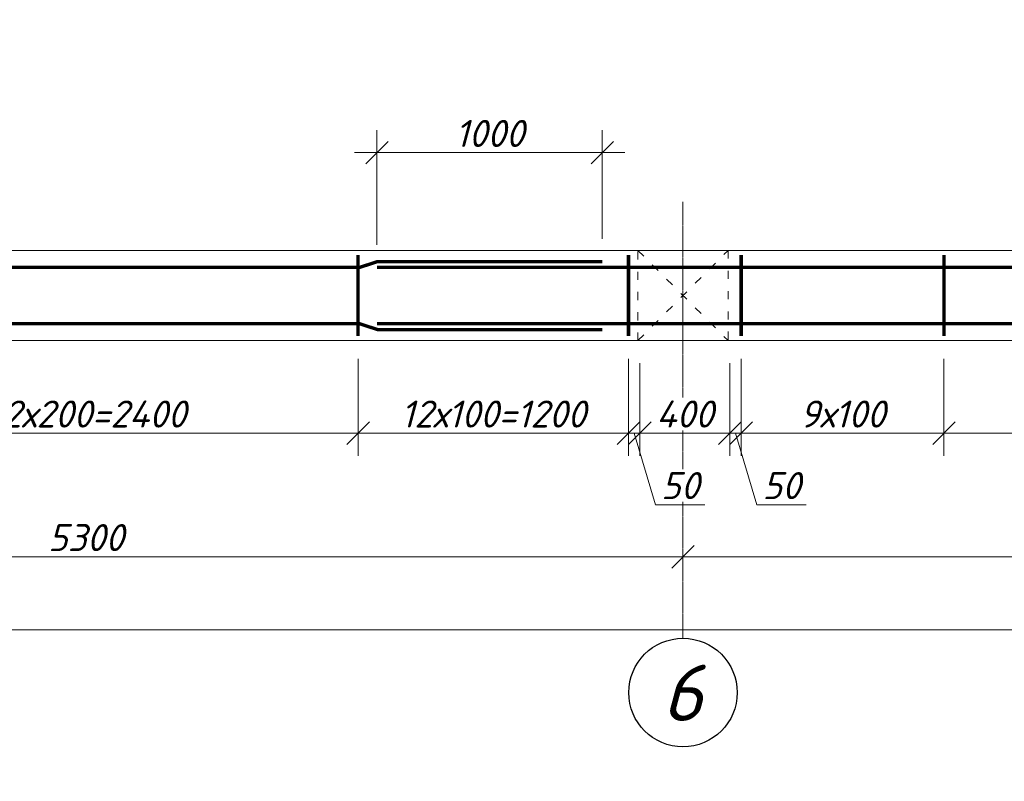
# Model space of a CAD drawing. Header units: millimetres. Extents: x 363306 to 7757304, y 1022887 to 1207196.
# Tile 509 of 656: x 1888516 to 1897256, y 1072901 to 1079659. Entities that reach past the tile are written whole.
import ezdxf

# ---------------------------------------------------------------- set-up
doc = ezdxf.new("R2010")
doc.units = ezdxf.units.MM
doc.linetypes.add('ACAD_ISO03W100', pattern=[30, 12, -18])
doc.linetypes.add('ACAD_ISO04W100', pattern=[30, 24, -3, 0, -3])
doc.layers.add('0 @ 100', color=7, linetype='Continuous')
doc.layers.add('ОС', color=1, linetype='Continuous')
doc.layers.add('PLAN', color=250, linetype='Continuous', lineweight=25)
doc.styles.get("Standard").update_dxf_attribs({"font": 'isocpeui.ttf'})
doc.styles.add('ГОСТ 2.304', font='isocpeui.ttf')
doc.dimstyles.new('Санжар', dxfattribs={"dimtxt": 240, "dimasz": 200, "dimexe": 200, "dimexo": 200, "dimgap": 50, "dimtad": 1, "dimdec": 0, "dimtxsty": 'Standard', "dimblk": 'OBLIQUE', "dimcen": 2.5, "dimdle": 200, "dimclrd": 152, "dimclre": 152, "dimclrt": 152, "dimadec": 0, "dimazin": 0, "dimtfac": 1, "dimtdec": 0, "dimtmove": 0, "dimatfit": 3, "dimldrblk": 'OBLIQUE', "dimfxl": 0, "dimlwd": 0, "dimlwe": 0, "dimarcsym": 0})

# ---------------------------------------------------------------- blocks, each defined once
blk = doc.blocks.new('_Oblique')
at = {"color": 0, "linetype": 'ByBlock', "lineweight": -2}
blk.add_line((-0.5, -0.5), (0.5, 0.5), dxfattribs=at)
blk = doc.blocks.new('*D1843')
at = {"lineweight": 0, "transparency": 16777216}
for p, q in [((1894403.6, 1075015.2), (1894403.6, 1075093.3)), ((1883603.6, 1074893.3), (1894603.6, 1074893.3)), ((1883803.6, 1074693.3), (1883803.6, 1074693.3))]:
    blk.add_line(p, q, dxfattribs=at)
at = {"layer": 'Defpoints', "color": 0, "lineweight": 30, "transparency": 16777216}
for p in [(1883803.6, 1074893.3), (1894403.6, 1074893.3), (1894403.6, 1074815.2)]:
    blk.add_point(p, dxfattribs=at)
at = {"lineweight": 0, "transparency": 16777216, "xscale": 200, "yscale": 200, "zscale": 200, "rotation": 180}
blk.add_blockref('_Oblique', (1883803.6, 1074893.3), dxfattribs=at)
at = {"lineweight": 0, "transparency": 16777216, "xscale": 200, "yscale": 200, "zscale": 200}
blk.add_blockref('_Oblique', (1894403.6, 1074893.3), dxfattribs=at)
at = {"lineweight": 0, "transparency": 16777216, "insert": (1889103.6, 1075063.3), "char_height": 240, "attachment_point": 5, "bg_fill": 3, "box_fill_scale": 1.1, "bg_fill_color": 256, "bg_fill_true_color": 13158600, "bg_fill_transparency": 0}
blk.add_mtext('5300', dxfattribs=at)
blk = doc.blocks.new('*D1844')
at = {"lineweight": 0, "transparency": 16777216}
blk.add_line((1894203.6, 1074893.3), (1902803.6, 1074893.3), dxfattribs=at)
at = {"layer": 'Defpoints', "color": 0, "lineweight": 30, "transparency": 16777216}
for p in [(1894403.6, 1074893.3), (1902603.6, 1074893.3), (1902603.6, 1074893.3)]:
    blk.add_point(p, dxfattribs=at)
at = {"lineweight": 0, "transparency": 16777216, "xscale": 200, "yscale": 200, "zscale": 200, "rotation": 180}
blk.add_blockref('_Oblique', (1894403.6, 1074893.3), dxfattribs=at)
at = {"lineweight": 0, "transparency": 16777216, "xscale": 200, "yscale": 200, "zscale": 200}
blk.add_blockref('_Oblique', (1902603.6, 1074893.3), dxfattribs=at)
at = {"lineweight": 0, "transparency": 16777216, "insert": (1898503.6, 1075063.3), "char_height": 240, "attachment_point": 5, "bg_fill": 3, "box_fill_scale": 1.1, "bg_fill_color": 256, "bg_fill_true_color": 13158600, "bg_fill_transparency": 0}
blk.add_mtext('4100', dxfattribs=at)
blk = doc.blocks.new('*D1845')
at = {"lineweight": 0, "transparency": 16777216}
for p, q in [((1850003.6, 1074428.5), (1850003.6, 1074044.4)), ((1902603.6, 1074428.5), (1902603.6, 1074044.4)), ((1849803.6, 1074244.4), (1902803.6, 1074244.4))]:
    blk.add_line(p, q, dxfattribs=at)
at = {"layer": 'Defpoints', "color": 0, "lineweight": 30, "transparency": 16777216}
for p in [(1850003.6, 1074628.5), (1902603.6, 1074628.5), (1902603.6, 1074244.4)]:
    blk.add_point(p, dxfattribs=at)
at = {"lineweight": 0, "transparency": 16777216, "xscale": 200, "yscale": 200, "zscale": 200, "rotation": 180}
blk.add_blockref('_Oblique', (1850003.6, 1074244.4), dxfattribs=at)
at = {"lineweight": 0, "transparency": 16777216, "xscale": 200, "yscale": 200, "zscale": 200}
blk.add_blockref('_Oblique', (1902603.6, 1074244.4), dxfattribs=at)
at = {"lineweight": 0, "transparency": 16777216, "insert": (1876303.6, 1074414.4), "char_height": 240, "attachment_point": 5, "bg_fill": 3, "box_fill_scale": 1.1, "bg_fill_color": 256, "bg_fill_true_color": 13158600, "bg_fill_transparency": 0}
blk.add_mtext('26300', dxfattribs=at)
blk = doc.blocks.new('hdrtgr')
at = {"color": 244, "linetype": 'ACAD_ISO03W100', "lineweight": 0, "ltscale": 6, "true_color": 0x991b1e}
for p, q in [((1545492.3, 1757663.1), (1546292.3, 1758463.1)), ((1545492.3, 1758463.1), (1546292.3, 1757663.1))]:
    blk.add_line(p, q, dxfattribs=at)
blk.add_lwpolyline([(1545492.3, 1758463.1), (1546292.3, 1758463.1), (1546292.3, 1757663.1), (1545492.3, 1757663.1)], close=True, dxfattribs=at)
blk = doc.blocks.new('*D1846')
at = {"lineweight": 0, "transparency": 16777216}
for p, q in [((1891687.3, 1077660.7), (1891687.3, 1078679.2)), ((1893687.3, 1077712.7), (1893687.3, 1078679.2)), ((1893887.3, 1078479.2), (1891487.3, 1078479.2))]:
    blk.add_line(p, q, dxfattribs=at)
at = {"layer": 'Defpoints', "color": 0, "lineweight": 30, "transparency": 16777216}
for p in [(1891687.3, 1078479.2), (1893687.3, 1077512.7), (1891687.3, 1077460.7)]:
    blk.add_point(p, dxfattribs=at)
at = {"lineweight": 0, "transparency": 16777216, "xscale": 200, "yscale": 200, "zscale": 200, "rotation": 180}
blk.add_blockref('_Oblique', (1891687.3, 1078479.2), dxfattribs=at)
at = {"lineweight": 0, "transparency": 16777216, "xscale": 200, "yscale": 200, "zscale": 200}
blk.add_blockref('_Oblique', (1893687.3, 1078479.2), dxfattribs=at)
at = {"lineweight": 0, "transparency": 16777216, "insert": (1892687.3, 1078649.2), "char_height": 240, "attachment_point": 5, "bg_fill": 3, "box_fill_scale": 1.1, "bg_fill_color": 256, "bg_fill_true_color": 13158600, "bg_fill_transparency": 0}
blk.add_mtext('1000', dxfattribs=at)
blk = doc.blocks.new('*D1806')
at = {"lineweight": 0, "transparency": 16777216}
for p, q in [((1893919.9, 1076650.7), (1893919.9, 1075789.7)), ((1894019.9, 1076610.7), (1894019.9, 1075789.7)), ((1893919.9, 1075989.7), (1893719.9, 1075989.7)), ((1893919.9, 1075989.7), (1894019.9, 1075989.7)), ((1893919.9, 1075989.7), (1894019.9, 1075989.7)), ((1893969.9, 1075989.7), (1894160.4, 1075354.7)), ((1894019.9, 1075989.7), (1894219.9, 1075989.7)), ((1894160.4, 1075354.7), (1894596.3, 1075354.7))]:
    blk.add_line(p, q, dxfattribs=at)
at = {"layer": 'Defpoints', "color": 0, "lineweight": 30, "transparency": 16777216}
for p in [(1893919.9, 1076850.7), (1894019.9, 1076810.7), (1894019.9, 1075989.7)]:
    blk.add_point(p, dxfattribs=at)
at = {"lineweight": 0, "transparency": 16777216, "xscale": 200, "yscale": 200, "zscale": 200}
blk.add_blockref('_Oblique', (1893919.9, 1075989.7), dxfattribs=at)
at = {"lineweight": 0, "transparency": 16777216, "xscale": 200, "yscale": 200, "zscale": 200, "rotation": 180}
blk.add_blockref('_Oblique', (1894019.9, 1075989.7), dxfattribs=at)
at = {"lineweight": 0, "transparency": 16777216, "insert": (1894378.3, 1075524.7), "char_height": 240, "attachment_point": 5, "bg_fill": 3, "box_fill_scale": 1.1, "bg_fill_color": 256, "bg_fill_true_color": 13158600, "bg_fill_transparency": 0}
blk.add_mtext('50', dxfattribs=at)
blk = doc.blocks.new('*D1729')
at = {"lineweight": 0, "transparency": 16777216}
for p, q in [((1894019.9, 1076610.7), (1894019.9, 1075789.7)), ((1894819.9, 1076610.7), (1894819.9, 1075789.7)), ((1893819.9, 1075989.7), (1895019.9, 1075989.7))]:
    blk.add_line(p, q, dxfattribs=at)
at = {"layer": 'Defpoints', "color": 0, "lineweight": 30, "transparency": 16777216}
for p in [(1894019.9, 1076810.7), (1894819.9, 1076810.7), (1894819.9, 1075989.7)]:
    blk.add_point(p, dxfattribs=at)
at = {"lineweight": 0, "transparency": 16777216, "xscale": 200, "yscale": 200, "zscale": 200, "rotation": 180}
blk.add_blockref('_Oblique', (1894019.9, 1075989.7), dxfattribs=at)
at = {"lineweight": 0, "transparency": 16777216, "xscale": 200, "yscale": 200, "zscale": 200}
blk.add_blockref('_Oblique', (1894819.9, 1075989.7), dxfattribs=at)
at = {"lineweight": 0, "transparency": 16777216, "insert": (1894419.9, 1076159.7), "char_height": 240, "attachment_point": 5, "bg_fill": 3, "box_fill_scale": 1.1, "bg_fill_color": 256, "bg_fill_true_color": 13158600, "bg_fill_transparency": 0}
blk.add_mtext('400', dxfattribs=at)
blk = doc.blocks.new('*D1807')
at = {"lineweight": 0, "transparency": 16777216}
for p, q in [((1894819.9, 1076610.7), (1894819.9, 1075789.7)), ((1894919.9, 1076650.7), (1894919.9, 1075789.7)), ((1894619.9, 1075989.7), (1895119.9, 1075989.7)), ((1894869.9, 1075989.7), (1895060.4, 1075354.7)), ((1895060.4, 1075354.7), (1895496.3, 1075354.7))]:
    blk.add_line(p, q, dxfattribs=at)
at = {"layer": 'Defpoints', "color": 0, "lineweight": 30, "transparency": 16777216}
for p in [(1894819.9, 1076810.7), (1894919.9, 1076850.7), (1894919.9, 1075989.7)]:
    blk.add_point(p, dxfattribs=at)
at = {"lineweight": 0, "transparency": 16777216, "xscale": 200, "yscale": 200, "zscale": 200, "rotation": 180}
blk.add_blockref('_Oblique', (1894819.9, 1075989.7), dxfattribs=at)
at = {"lineweight": 0, "transparency": 16777216, "xscale": 200, "yscale": 200, "zscale": 200}
blk.add_blockref('_Oblique', (1894919.9, 1075989.7), dxfattribs=at)
at = {"lineweight": 0, "transparency": 16777216, "insert": (1895278.3, 1075524.7), "char_height": 240, "attachment_point": 5, "bg_fill": 3, "box_fill_scale": 1.1, "bg_fill_color": 256, "bg_fill_true_color": 13158600, "bg_fill_transparency": 0}
blk.add_mtext('50', dxfattribs=at)
blk = doc.blocks.new('*D1813')
at = {"lineweight": 0, "transparency": 16777216}
for p, q in [((1886719.9, 1076650.7), (1886719.9, 1075789.7)), ((1891519.9, 1076650.7), (1891519.9, 1075789.7)), ((1886519.9, 1075989.7), (1891719.9, 1075989.7))]:
    blk.add_line(p, q, dxfattribs=at)
at = {"layer": 'Defpoints', "color": 0, "lineweight": 30, "transparency": 16777216}
for p in [(1886719.9, 1076850.7), (1891519.9, 1076850.7), (1891519.9, 1075989.7)]:
    blk.add_point(p, dxfattribs=at)
at = {"lineweight": 0, "transparency": 16777216, "xscale": 200, "yscale": 200, "zscale": 200, "rotation": 180}
blk.add_blockref('_Oblique', (1886719.9, 1075989.7), dxfattribs=at)
at = {"lineweight": 0, "transparency": 16777216, "xscale": 200, "yscale": 200, "zscale": 200}
blk.add_blockref('_Oblique', (1891519.9, 1075989.7), dxfattribs=at)
at = {"lineweight": 0, "transparency": 16777216, "insert": (1889119.9, 1076159.7), "char_height": 240, "attachment_point": 5, "bg_fill": 3, "box_fill_scale": 1.1, "bg_fill_color": 256, "bg_fill_true_color": 13158600, "bg_fill_transparency": 0}
blk.add_mtext('12х200=2400', dxfattribs=at)
blk = doc.blocks.new('*D1814')
at = {"lineweight": 0, "transparency": 16777216}
for p, q in [((1891519.9, 1076650.7), (1891519.9, 1075789.7)), ((1893919.9, 1076650.7), (1893919.9, 1075789.7)), ((1891319.9, 1075989.7), (1894119.9, 1075989.7))]:
    blk.add_line(p, q, dxfattribs=at)
at = {"layer": 'Defpoints', "color": 0, "lineweight": 30, "transparency": 16777216}
for p in [(1891519.9, 1076850.7), (1893919.9, 1076850.7), (1893919.9, 1075989.7)]:
    blk.add_point(p, dxfattribs=at)
at = {"lineweight": 0, "transparency": 16777216, "xscale": 200, "yscale": 200, "zscale": 200, "rotation": 180}
blk.add_blockref('_Oblique', (1891519.9, 1075989.7), dxfattribs=at)
at = {"lineweight": 0, "transparency": 16777216, "xscale": 200, "yscale": 200, "zscale": 200}
blk.add_blockref('_Oblique', (1893919.9, 1075989.7), dxfattribs=at)
at = {"lineweight": 0, "transparency": 16777216, "insert": (1892719.9, 1076159.7), "char_height": 240, "attachment_point": 5, "bg_fill": 3, "box_fill_scale": 1.1, "bg_fill_color": 256, "bg_fill_true_color": 13158600, "bg_fill_transparency": 0}
blk.add_mtext('12х100=1200', dxfattribs=at)
blk = doc.blocks.new('*D1734')
at = {"lineweight": 0, "transparency": 16777216}
for p, q in [((1894919.9, 1076650.7), (1894919.9, 1075789.7)), ((1896719.9, 1076650.7), (1896719.9, 1075789.7)), ((1894719.9, 1075989.7), (1896919.9, 1075989.7))]:
    blk.add_line(p, q, dxfattribs=at)
at = {"layer": 'Defpoints', "color": 0, "lineweight": 30, "transparency": 16777216}
for p in [(1894919.9, 1076850.7), (1896719.9, 1076850.7), (1896719.9, 1075989.7)]:
    blk.add_point(p, dxfattribs=at)
at = {"lineweight": 0, "transparency": 16777216, "xscale": 200, "yscale": 200, "zscale": 200, "rotation": 180}
blk.add_blockref('_Oblique', (1894919.9, 1075989.7), dxfattribs=at)
at = {"lineweight": 0, "transparency": 16777216, "xscale": 200, "yscale": 200, "zscale": 200}
blk.add_blockref('_Oblique', (1896719.9, 1075989.7), dxfattribs=at)
at = {"lineweight": 0, "transparency": 16777216, "insert": (1895819.9, 1076159.7), "char_height": 240, "attachment_point": 5, "bg_fill": 3, "box_fill_scale": 1.1, "bg_fill_color": 256, "bg_fill_true_color": 13158600, "bg_fill_transparency": 0}
blk.add_mtext('9х100', dxfattribs=at)
blk = doc.blocks.new('*D1815')
at = {"lineweight": 0, "transparency": 16777216}
for p, q in [((1896719.9, 1076650.7), (1896719.9, 1075789.7)), ((1900319.9, 1076650.7), (1900319.9, 1075789.7)), ((1896519.9, 1075989.7), (1900519.9, 1075989.7))]:
    blk.add_line(p, q, dxfattribs=at)
at = {"layer": 'Defpoints', "color": 0, "lineweight": 30, "transparency": 16777216}
for p in [(1896719.9, 1076850.7), (1900319.9, 1076850.7), (1900319.9, 1075989.7)]:
    blk.add_point(p, dxfattribs=at)
at = {"lineweight": 0, "transparency": 16777216, "xscale": 200, "yscale": 200, "zscale": 200, "rotation": 180}
blk.add_blockref('_Oblique', (1896719.9, 1075989.7), dxfattribs=at)
at = {"lineweight": 0, "transparency": 16777216, "xscale": 200, "yscale": 200, "zscale": 200}
blk.add_blockref('_Oblique', (1900319.9, 1075989.7), dxfattribs=at)
at = {"lineweight": 0, "transparency": 16777216, "insert": (1898519.9, 1076159.7), "char_height": 240, "attachment_point": 5, "bg_fill": 3, "box_fill_scale": 1.1, "bg_fill_color": 256, "bg_fill_true_color": 13158600, "bg_fill_transparency": 0}
blk.add_mtext('9х200=1800', dxfattribs=at)

msp = doc.modelspace()

# ---------------------------------------------------------------- linework, layer by layer
at = {"color": 18, "lineweight": 0, "true_color": 0x000000}
msp.add_lwpolyline([(1849603.635, 1077610.749), (1903003.635, 1077610.749), (1903003.635, 1076810.749), (1849603.635, 1076810.749)], close=True, dxfattribs=at)
at = {"color": 1, "ltscale": 50, "const_width": 30}
for points in [[(1894919.937, 1077570.749), (1894919.937, 1076850.749)], [(1896719.937, 1077570.749), (1896719.937, 1076850.749)]]:
    msp.add_lwpolyline(points, dxfattribs=at)
at = {"color": 112, "ltscale": 50, "const_width": 30}
for points in [[(1870687.332, 1077460.336), (1891532.674, 1077460.336), (1891692.674, 1077512.749), (1893687.332, 1077512.749)], [(1902903.635, 1077460.749), (1891687.332, 1077460.749)], [(1870687.332, 1076961.163), (1891532.674, 1076961.163), (1891692.674, 1076908.749), (1893687.332, 1076908.749)], [(1902903.635, 1076960.749), (1891687.332, 1076960.749)]]:
    msp.add_lwpolyline(points, dxfattribs=at)
msp.add_circle((1894403.635, 1073688.311), 481.636)
at = {"layer": 'ОС', "color": 251, "linetype": 'ACAD_ISO04W100', "lineweight": 13, "ltscale": 0.5, "true_color": 0x636466}
msp.add_line((1894403.635, 1078042.371), (1894403.635, 1074169.947), dxfattribs=at)

# ---------------------------------------------------------------- block references
at = {"color": 18, "lineweight": 0, "true_color": 0x000000}
msp.add_blockref('hdrtgr', (348511.338, -680852.377), dxfattribs=at)

# ---------------------------------------------------------------- texts
at = {"layer": '0 @ 100', "color": 7, "insert": (761996.908, 1075986.433), "char_height": 318.940213, "width": 19697.5359, "attachment_point": 4, "style": 'ГОСТ 2.304'}
msp.add_mtext('\\pi5457.36288;{\\fISOCPEUR|b1|i1|c204|p34;Характеристика участка строительства:\\P\\pi0;\\P}Расчетная зимняя температура воздух 15 °С.\\PСкоростной напор ветра   - 38кг/м2.\\PВес снегового покрова    - 50кг/м2.\\PКлассификация зданий по функциональной пожарной опасности - Ф 4.1 \\PКоэффициент надежности по назначению - 0.95\\P\\P^IПроектом разработано подъёмник для мало мобильных граждан населения грузоподъемностью 250 кг. скоростью 0,25 см/с. Двери шахт подъёмника противопожарные с пределом огнестойкости El 30. Подъёмники оборудованы кабинами габаритами 1500х1500 мм, ширина дверей кабины обеспечивает проезд инвалидной коляски. Для экстренных случаев подъёмник оснащен дополнительным аккумулятором и механическим спуском для безопасного спуска пассажира в нулевую отметку. Так же в дверях подъёмника установлены замки датчики которые открываются с ключевыми картами, чтобы открыть двери подъёмника.\\P^IС внешней и внутренней стороны наружных стен предусмотрено обшивка из аквапанелей толщиной 12,5мм с утеплением из минераловатной ваты на кварцевой основе, А =0,040 Вт/мС, толщиной 100мм. (по теплотехническому расчету). Наружная отделка из органическое стекло.\\P^IПодрядчик обязан предоставить заказчику сертификаты соответствия и пожарной безопасности на фасадную систему и все применяемые в данной системе материалы и изделия.\\PКонструкции, изделия и материалы применены по действующим стандартам, ТУ, сертификатам. На путях эвакуации используются отделочные материалы, соответствующие требованиям п. 5.25 ШНК 2.01.02-04.\\PОтделка стен с внутренней стороны окраска водоэмульсионными красками светлых тонов. Во внутренней и наружной отделке использованы современные отделочные материалы используемые на территории Республики Узбекистан.\\P^IКрыша - скатная из металлических профилированных листов с полимерными покрытиями с обеих сторон толщ.0,55мм по металлическим конструкциям.\\P^IПо периметру наружных стен устраивается бетонная отмостка. Бетон кл.В 7,5 шириной 1000 мм, толщиной 50 мм по гравийному основанию толщиной 100 мм -150 мм.\\P^IВсе строительно-монтажные работы вести согласно указаний соответствующих строительных норм и проекта производства работ (П.П.Р.) на основании ШНК 3.01.01 - 03 и КМК 3.01.02 - 00.', dxfattribs=at)
at = {"layer": 'PLAN', "lineweight": 30, "insert": (1894577.592, 1073936.087), "char_height": 500, "width": 677.31482, "attachment_point": 3}
msp.add_mtext('6', dxfattribs=at)

# ---------------------------------------------------------------- next in the draw order: dimensions: what is measured, and where the dimension line sits
at = {"color": 18, "lineweight": 0, "true_color": 0x000000}
dim = msp.add_linear_dim(base=(1891687.332, 1078479.214), p1=(1893687.332, 1077512.749), p2=(1891687.332, 1077460.749), angle=180, dimstyle='Санжар', override={"dimlfac": 0.5, "dimclrd": 256, "dimclre": 256, "dimclrt": 256, "dimtmove": 1, "dimfxl": 2, "dimtfill": 1, "dimarcsym": 2}, dxfattribs=at)
dim.commit()
dim.dimension.update_dxf_attribs({"geometry": '*D1846', "text_midpoint": (1892687.332, 1078649.214)})
for base, p1, p2, picture, middle in [((1894403.635, 1074893.255), (1883803.635, 1074893.255), (1894403.635, 1074815.172), '*D1843', (1889103.635, 1075063.255)), ((1902603.635, 1074244.351), (1850003.635, 1074628.481), (1902603.635, 1074628.481), '*D1845', (1876303.635, 1074414.351))]:
    dim = msp.add_linear_dim(base=base, p1=p1, p2=p2, dimstyle='Санжар', override={"dimlfac": 0.5, "dimclrd": 256, "dimclre": 256, "dimclrt": 256, "dimtmove": 1, "dimfxl": 2, "dimtfill": 1, "dimarcsym": 2}, dxfattribs=at)
    dim.commit()
    dim.dimension.update_dxf_attribs({"geometry": picture, "text_midpoint": middle})

# ---------------------------------------------------------------- next in the draw order: linework, layer by layer
at = {"color": 1, "ltscale": 50, "const_width": 30}
for points in [[(1891519.937, 1077570.749), (1891519.937, 1076850.749)], [(1893919.937, 1077570.749), (1893919.937, 1076850.749)]]:
    msp.add_lwpolyline(points, dxfattribs=at)

# ---------------------------------------------------------------- next in the draw order: dimensions: what is measured, and where the dimension line sits
at = {"color": 18, "lineweight": 0, "true_color": 0x000000}
dim = msp.add_linear_dim(base=(1902603.635, 1074893.255), p1=(1894403.635, 1074893.255), p2=(1902603.635, 1074893.255), dimstyle='Санжар', override={"dimlfac": 0.5, "dimclrd": 256, "dimclre": 256, "dimclrt": 256, "dimtmove": 1, "dimfxl": 2, "dimtfill": 1, "dimarcsym": 2}, dxfattribs=at)
dim.commit()
dim.dimension.update_dxf_attribs({"geometry": '*D1844', "text_midpoint": (1898503.635, 1075063.255)})

# ---------------------------------------------------------------- next in the draw order: dimensions: what is measured, and where the dimension line sits
dim = msp.add_linear_dim(base=(1891519.937, 1075989.742), p1=(1886719.937, 1076850.749), p2=(1891519.937, 1076850.749), text='12х200=2400', dimstyle='Санжар', override={"dimlfac": 0.5, "dimclrd": 256, "dimclre": 256, "dimclrt": 256, "dimtmove": 1, "dimfxl": 0.18, "dimtfill": 1, "dimarcsym": 2}, dxfattribs=at)
dim.commit()
dim.dimension.update_dxf_attribs({"geometry": '*D1813', "text_midpoint": (1889119.937, 1076159.742)})
dim = msp.add_linear_dim(base=(1894019.937, 1075989.742), p1=(1893919.937, 1076850.749), p2=(1894019.937, 1076810.749), dimstyle='Санжар', override={"dimlfac": 0.5, "dimclrd": 256, "dimclre": 256, "dimclrt": 256, "dimtmove": 1, "dimfxl": 0.18, "dimtfill": 1, "dimarcsym": 2}, dxfattribs=at)
dim.commit()
dim.dimension.update_dxf_attribs({"geometry": '*D1806', "text_midpoint": (1894210.437, 1075524.742)})

# ---------------------------------------------------------------- next in the draw order: dimensions: what is measured, and where the dimension line sits
dim = msp.add_linear_dim(base=(1894819.937, 1075989.742), p1=(1894019.937, 1076810.749), p2=(1894819.937, 1076810.749), dimstyle='Санжар', override={"dimlfac": 0.5, "dimclrd": 256, "dimclre": 256, "dimclrt": 256, "dimtmove": 1, "dimfxl": 0.18, "dimtfill": 1, "dimarcsym": 2}, dxfattribs=at)
dim.commit()
dim.dimension.update_dxf_attribs({"geometry": '*D1729', "text_midpoint": (1894419.937, 1076159.742)})

# ---------------------------------------------------------------- next in the draw order: dimensions: what is measured, and where the dimension line sits
dim = msp.add_linear_dim(base=(1893919.937, 1075989.742), p1=(1891519.937, 1076850.749), p2=(1893919.937, 1076850.749), text='12х100=1200', dimstyle='Санжар', override={"dimlfac": 0.5, "dimclrd": 256, "dimclre": 256, "dimclrt": 256, "dimtmove": 1, "dimfxl": 0.18, "dimtfill": 1, "dimarcsym": 2}, dxfattribs=at)
dim.commit()
dim.dimension.update_dxf_attribs({"geometry": '*D1814', "text_midpoint": (1892719.937, 1076159.742)})
dim = msp.add_linear_dim(base=(1894919.937, 1075989.742), p1=(1894819.937, 1076810.749), p2=(1894919.937, 1076850.749), dimstyle='Санжар', override={"dimlfac": 0.5, "dimclrd": 256, "dimclre": 256, "dimclrt": 256, "dimtmove": 1, "dimfxl": 0.18, "dimtfill": 1, "dimarcsym": 2}, dxfattribs=at)
dim.commit()
dim.dimension.update_dxf_attribs({"geometry": '*D1807', "text_midpoint": (1895110.437, 1075524.742)})

# ---------------------------------------------------------------- next in the draw order: dimensions: what is measured, and where the dimension line sits
dim = msp.add_linear_dim(base=(1896719.937, 1075989.742), p1=(1894919.937, 1076850.749), p2=(1896719.937, 1076850.749), text='9х100', dimstyle='Санжар', override={"dimlfac": 0.5, "dimclrd": 256, "dimclre": 256, "dimclrt": 256, "dimtmove": 1, "dimfxl": 0.18, "dimtfill": 1, "dimarcsym": 2}, dxfattribs=at)
dim.commit()
dim.dimension.update_dxf_attribs({"geometry": '*D1734', "text_midpoint": (1895819.937, 1076159.742)})

# ---------------------------------------------------------------- next in the draw order: dimensions: what is measured, and where the dimension line sits
dim = msp.add_linear_dim(base=(1900319.937, 1075989.742), p1=(1896719.937, 1076850.749), p2=(1900319.937, 1076850.749), text='9х200=1800', dimstyle='Санжар', override={"dimlfac": 0.5, "dimclrd": 256, "dimclre": 256, "dimclrt": 256, "dimtmove": 1, "dimfxl": 0.18, "dimtfill": 1, "dimarcsym": 2}, dxfattribs=at)
dim.commit()
dim.dimension.update_dxf_attribs({"geometry": '*D1815', "text_midpoint": (1898519.937, 1076159.742)})

doc.saveas('drawing.dxf')
